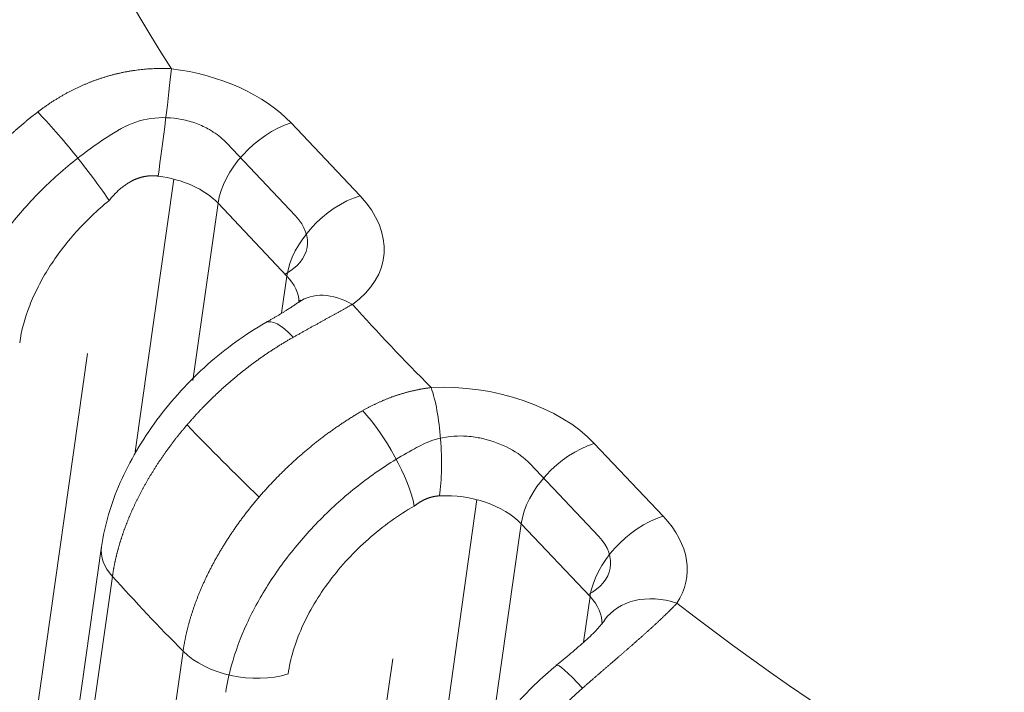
# Model space of a CAD drawing. Header units: millimetres. Extents: x 25069 to 61396, y 8621 to 21558.
# Tile 660 of 700: x 59943 to 59962, y 15984 to 15997. Entities that reach past the tile are written whole.
import ezdxf

# ---------------------------------------------------------------- set-up
doc = ezdxf.new("R2010")
doc.units = ezdxf.units.MM
doc.layers.add('10', color=7, linetype='Continuous')

msp = doc.modelspace()

# ---------------------------------------------------------------- linework, layer by layer
at = {"layer": '10', "color": 7, "linetype": 'Continuous', "lineweight": 20}
for p, q in [((59948.056, 15994.891), (59949.395, 15993.474)), ((59946.805, 15994.498), (59948.144, 15993.081)), ((59945.777, 15993.797), (59945.027, 15988.492)), ((59946.635, 15993.329), (59946.147, 15989.879)), ((59947.974, 15991.912), (59946.635, 15993.329)), ((59947.871, 15991.19), (59947.974, 15991.912)), ((59936.873, 15939.311), (59944.098, 15990.409)), ((59953.947, 15988.658), (59955.286, 15987.242)), ((59952.696, 15988.265), (59954.035, 15986.849)), ((59951.668, 15987.565), (59943.579, 15930.349)), ((59952.526, 15987.096), (59951.939, 15982.943)), ((59953.865, 15985.68), (59952.526, 15987.096)), ((59944.37, 15986.652), (59936.517, 15931.105)), ((59944.583, 15986.072), (59937.149, 15933.495)), ((59953.739, 15984.792), (59953.865, 15985.68)), ((59938.523, 15932.043), (59945.956, 15984.619)), ((59942.764, 15933.079), (59950.03, 15984.47))]:
    msp.add_line(p, q, dxfattribs=at)
for centre, major_axis, ratio, start_param, end_param in [((59996.045, 16004.798), (-54.458, 7.699), 0.613111, 6.157956, 6.771176), ((59945.564, 15994.771), (-0.188, -1.488), 0.019277, 0.91066, 2.481456), ((59945.545, 15994.113), (2.97, -0.42), 0.613111, 0.655539, 1.595201), ((59943.714, 15994.23), (0.947, -1.163), 0.091858, 0.680144, 2.341357), ((59947.891, 15993.717), (-1.09, -1.03), 0.626246, 4.04658, 5.617376), ((59945.545, 15994.113), (1.485, -0.21), 0.613111, 0.650324, 0.923609), ((59945.379, 15992.94), (-1.485, 0.21), 0.613111, 3.797131, 4.736793), ((59949.229, 15992.301), (-1.09, -1.03), 0.626246, 4.04658, 5.617376), ((59946.884, 15992.697), (2.97, -0.42), 0.613111, 5.714329, 6.938724), ((59946.884, 15992.697), (1.485, -0.21), 0.613111, 5.583143, 6.933509), ((59946.718, 15991.524), (-1.485, 0.21), 0.613111, 3.244471, 3.797131), ((59949.082, 15990.189), (-0.876, 1.217), 0.665587, 5.319129, 6.285561), ((59996.045, 16004.798), (-54.458, 7.699), 0.613111, 0.629569, 0.681509), ((59948.308, 15989.707), (-0.742, 1.303), 0.283353, 5.430405, 6.284164), ((59951.436, 15987.881), (2.97, -0.42), 0.613111, 0.655539, 1.879933), ((59950.611, 15988.57), (0.079, -1.498), 0.240346, 0.887148, 2.457945), ((59949.647, 15988.29), (0.742, -1.303), 0.283353, 0.711551, 2.275882), ((59996.045, 16004.798), (-59.409, 8.399), 0.613111, 0.662431, 0.704238), ((59951.436, 15987.881), (1.485, -0.21), 0.613111, 0.650324, 1.429269), ((59953.782, 15987.485), (-1.09, -1.03), 0.626246, 4.04658, 5.617376), ((59951.27, 15986.708), (-1.485, 0.21), 0.613111, 3.797131, 5.021526), ((59955.12, 15986.069), (-1.09, -1.03), 0.626246, 4.04658, 5.617376), ((59952.775, 15986.465), (2.97, -0.42), 0.613111, 5.999062, 6.938724), ((59952.775, 15986.465), (1.485, -0.21), 0.613111, 5.583142, 6.933509), ((59945.855, 15986.442), (-1.485, 0.21), 0.613111, 0.001374, 0.63417), ((59995.492, 16000.887), (59.409, -8.399), 0.613111, 3.775762, 3.818501), ((59952.609, 15985.291), (-1.485, 0.21), 0.613111, 3.208551, 3.797131), ((59955.388, 15984.378), (-1.251, 0.828), 0.758324, 5.058996, 6.267332), ((59996.045, 16004.798), (-54.458, 7.699), 0.613111, 0.823087, 1.436306), ((59947.194, 15985.026), (1.485, -0.21), 0.613111, 3.818501, 5.367928), ((59954.157, 15983.182), (-0.947, 1.163), 0.091858, 5.302116, 6.289809)]:
    msp.add_ellipse(centre, major_axis=major_axis, ratio=ratio, start_param=start_param, end_param=end_param, dxfattribs=at)
for points, knots in [([(59943.442, 15999.697), (59943.447, 15999.693), (59943.457, 15999.684), (59943.472, 15999.672), (59943.487, 15999.659), (59943.501, 15999.646), (59943.515, 15999.633), (59943.529, 15999.62), (59943.542, 15999.607), (59943.556, 15999.594), (59943.569, 15999.581), (59943.582, 15999.568), (59943.594, 15999.555), (59943.607, 15999.542), (59943.619, 15999.528), (59943.631, 15999.515), (59943.642, 15999.502), (59943.654, 15999.488), (59943.665, 15999.475), (59943.676, 15999.461), (59943.687, 15999.447), (59943.697, 15999.434), (59943.707, 15999.42), (59943.717, 15999.406), (59943.727, 15999.393), (59943.737, 15999.379), (59943.746, 15999.365), (59943.755, 15999.351), (59943.764, 15999.337), (59943.772, 15999.323), (59943.781, 15999.309), (59943.789, 15999.295), (59943.814, 15999.249), (59943.852, 15999.17), (59943.89, 15999.057), (59943.912, 15998.943), (59943.919, 15998.83), (59943.912, 15998.719), (59943.891, 15998.608), (59943.857, 15998.496), (59943.805, 15998.374), (59943.732, 15998.24), (59943.634, 15998.095), (59943.512, 15997.942), (59943.367, 15997.779), (59943.198, 15997.607), (59943.009, 15997.428), (59942.861, 15997.294), (59942.766, 15997.209), (59942.727, 15997.175), (59942.688, 15997.141), (59942.649, 15997.106), (59942.609, 15997.071), (59942.568, 15997.036), (59942.527, 15997), (59942.486, 15996.964), (59942.444, 15996.928), (59942.402, 15996.891), (59942.359, 15996.854), (59942.316, 15996.816), (59942.272, 15996.778), (59942.228, 15996.74), (59942.184, 15996.701), (59942.139, 15996.662), (59942.094, 15996.622), (59942.049, 15996.582), (59942.003, 15996.542), (59941.957, 15996.501), (59941.911, 15996.459), (59941.864, 15996.418), (59941.817, 15996.375), (59941.77, 15996.332), (59941.722, 15996.289), (59941.675, 15996.245), (59941.627, 15996.201), (59941.579, 15996.156), (59941.547, 15996.126), (59941.531, 15996.111)], [0, 0, 0, 0, 0.004171, 0.00833, 0.012477, 0.016612, 0.020736, 0.024849, 0.028952, 0.033046, 0.037131, 0.041207, 0.045275, 0.049336, 0.05339, 0.057438, 0.061479, 0.065515, 0.069547, 0.073574, 0.077598, 0.081618, 0.085636, 0.089652, 0.093666, 0.097679, 0.101692, 0.105705, 0.109719, 0.113733, 0.11775, 0.121769, 0.125791, 0.157, 0.188149, 0.219499, 0.251309, 0.281747, 0.312522, 0.343828, 0.375843, 0.416518, 0.458091, 0.500843, 0.548782, 0.597851, 0.648333, 0.700489, 0.709826, 0.719223, 0.728683, 0.738205, 0.747792, 0.757445, 0.767164, 0.776951, 0.786807, 0.796734, 0.806731, 0.816801, 0.826945, 0.837162, 0.847456, 0.857825, 0.868272, 0.878797, 0.889402, 0.900087, 0.910852, 0.9217, 0.932631, 0.943645, 0.954744, 0.965928, 0.977198, 0.988555, 1, 1, 1, 1]), ([(59943.131, 15995.103), (59943.14, 15995.109), (59943.157, 15995.122), (59943.183, 15995.142), (59943.21, 15995.161), (59943.236, 15995.18), (59943.262, 15995.199), (59943.288, 15995.217), (59943.314, 15995.235), (59943.341, 15995.253), (59943.367, 15995.271), (59943.394, 15995.289), (59943.42, 15995.306), (59943.447, 15995.323), (59943.473, 15995.339), (59943.5, 15995.356), (59943.526, 15995.372), (59943.553, 15995.388), (59943.58, 15995.404), (59943.606, 15995.419), (59943.633, 15995.435), (59943.66, 15995.45), (59943.686, 15995.464), (59943.713, 15995.479), (59943.74, 15995.493), (59943.767, 15995.507), (59943.794, 15995.521), (59943.821, 15995.535), (59943.847, 15995.548), (59943.874, 15995.561), (59943.901, 15995.574), (59943.928, 15995.587), (59943.955, 15995.599), (59943.982, 15995.611), (59944.009, 15995.623), (59944.036, 15995.635), (59944.063, 15995.646), (59944.09, 15995.657), (59944.117, 15995.668), (59944.143, 15995.679), (59944.17, 15995.69), (59944.197, 15995.7), (59944.224, 15995.71), (59944.251, 15995.72), (59944.278, 15995.73), (59944.305, 15995.739), (59944.332, 15995.748), (59944.371, 15995.761), (59944.421, 15995.777), (59944.484, 15995.796), (59944.547, 15995.814), (59944.61, 15995.831), (59944.673, 15995.846), (59944.736, 15995.86), (59944.798, 15995.874), (59944.861, 15995.886), (59944.924, 15995.897), (59944.986, 15995.907), (59945.049, 15995.916), (59945.111, 15995.924), (59945.174, 15995.93), (59945.236, 15995.936), (59945.298, 15995.941), (59945.36, 15995.944), (59945.422, 15995.947), (59945.484, 15995.948), (59945.546, 15995.949), (59945.607, 15995.948), (59945.668, 15995.947), (59945.709, 15995.945), (59945.73, 15995.944)], [0, 0, 0, 0, 0.011641, 0.023246, 0.034815, 0.046346, 0.057842, 0.069302, 0.080726, 0.092114, 0.103467, 0.114784, 0.126066, 0.137313, 0.148525, 0.159703, 0.170846, 0.181955, 0.19303, 0.204071, 0.215078, 0.226052, 0.236992, 0.247899, 0.258773, 0.269614, 0.280423, 0.291199, 0.301942, 0.312654, 0.323334, 0.333982, 0.344599, 0.355184, 0.365739, 0.376262, 0.386755, 0.397217, 0.407649, 0.418051, 0.428423, 0.438766, 0.449079, 0.459362, 0.469617, 0.479843, 0.49004, 0.500209, 0.523882, 0.547446, 0.570903, 0.594256, 0.617507, 0.64066, 0.663718, 0.686682, 0.709556, 0.732342, 0.755044, 0.777664, 0.800205, 0.82267, 0.845062, 0.867384, 0.889638, 0.911827, 0.933955, 0.956025, 0.978039, 1, 1, 1, 1]), ([(59940.605, 15991.225), (59940.606, 15991.234), (59940.609, 15991.251), (59940.613, 15991.277), (59940.617, 15991.303), (59940.621, 15991.33), (59940.626, 15991.356), (59940.631, 15991.383), (59940.636, 15991.409), (59940.641, 15991.436), (59940.646, 15991.462), (59940.652, 15991.489), (59940.657, 15991.516), (59940.663, 15991.543), (59940.669, 15991.569), (59940.676, 15991.596), (59940.682, 15991.623), (59940.689, 15991.65), (59940.696, 15991.677), (59940.703, 15991.704), (59940.71, 15991.731), (59940.718, 15991.759), (59940.726, 15991.786), (59940.733, 15991.813), (59940.742, 15991.84), (59940.75, 15991.868), (59940.758, 15991.895), (59940.767, 15991.922), (59940.776, 15991.95), (59940.785, 15991.977), (59940.794, 15992.004), (59940.804, 15992.032), (59940.813, 15992.059), (59940.823, 15992.087), (59940.833, 15992.115), (59940.843, 15992.142), (59940.854, 15992.17), (59940.864, 15992.197), (59940.875, 15992.225), (59940.886, 15992.253), (59940.897, 15992.28), (59940.909, 15992.308), (59940.92, 15992.336), (59940.932, 15992.363), (59940.944, 15992.391), (59940.956, 15992.419), (59940.968, 15992.447), (59940.981, 15992.474), (59940.993, 15992.502), (59941.006, 15992.53), (59941.019, 15992.558), (59941.033, 15992.586), (59941.046, 15992.613), (59941.06, 15992.641), (59941.073, 15992.669), (59941.087, 15992.697), (59941.102, 15992.724), (59941.116, 15992.752), (59941.131, 15992.78), (59941.145, 15992.808), (59941.16, 15992.835), (59941.175, 15992.863), (59941.191, 15992.891), (59941.206, 15992.919), (59941.222, 15992.946), (59941.237, 15992.974), (59941.253, 15993.002), (59941.27, 15993.029), (59941.286, 15993.057), (59941.303, 15993.084), (59941.319, 15993.112), (59941.336, 15993.14), (59941.353, 15993.167), (59941.37, 15993.195), (59941.388, 15993.222), (59941.405, 15993.25), (59941.428, 15993.284), (59941.455, 15993.325), (59941.487, 15993.373), (59941.519, 15993.421), (59941.553, 15993.468), (59941.586, 15993.516), (59941.621, 15993.564), (59941.656, 15993.612), (59941.692, 15993.659), (59941.728, 15993.707), (59941.765, 15993.755), (59941.802, 15993.802), (59941.84, 15993.85), (59941.879, 15993.897), (59941.918, 15993.944), (59941.958, 15993.991), (59941.998, 15994.038), (59942.039, 15994.085), (59942.08, 15994.132), (59942.122, 15994.178), (59942.165, 15994.225), (59942.208, 15994.271), (59942.252, 15994.317), (59942.296, 15994.363), (59942.341, 15994.408), (59942.387, 15994.454), (59942.433, 15994.499), (59942.479, 15994.544), (59942.526, 15994.589), (59942.574, 15994.633), (59942.622, 15994.677), (59942.671, 15994.721), (59942.72, 15994.765), (59942.77, 15994.808), (59942.82, 15994.851), (59942.871, 15994.894), (59942.922, 15994.937), (59942.973, 15994.979), (59943.026, 15995.02), (59943.078, 15995.062), (59943.114, 15995.089), (59943.131, 15995.103)], [0, 0, 0, 0, 0.006563, 0.013128, 0.019696, 0.026267, 0.03284, 0.039415, 0.045994, 0.052574, 0.059158, 0.065743, 0.072332, 0.078923, 0.085517, 0.092113, 0.098712, 0.105313, 0.111917, 0.118524, 0.125133, 0.131745, 0.138359, 0.144977, 0.151596, 0.158219, 0.164844, 0.171472, 0.178102, 0.184735, 0.191371, 0.198009, 0.20465, 0.211294, 0.21794, 0.224589, 0.231241, 0.237895, 0.244552, 0.251212, 0.257874, 0.264539, 0.271207, 0.277878, 0.284551, 0.291227, 0.297906, 0.304588, 0.311272, 0.317959, 0.324648, 0.331341, 0.338036, 0.344734, 0.351435, 0.358138, 0.364844, 0.371553, 0.378265, 0.38498, 0.391697, 0.398417, 0.40514, 0.411866, 0.418594, 0.425325, 0.432059, 0.438796, 0.445536, 0.452279, 0.459024, 0.465772, 0.472523, 0.479277, 0.486033, 0.492793, 0.499555, 0.511379, 0.523238, 0.535132, 0.547061, 0.559026, 0.571025, 0.583059, 0.595129, 0.607234, 0.619374, 0.631549, 0.643759, 0.656005, 0.668286, 0.680602, 0.692953, 0.70534, 0.717762, 0.730219, 0.742712, 0.75524, 0.767803, 0.780402, 0.793036, 0.805705, 0.81841, 0.83115, 0.843926, 0.856737, 0.869584, 0.882466, 0.895383, 0.908336, 0.921324, 0.934348, 0.947407, 0.960502, 0.973633, 0.986799, 1, 1, 1, 1]), ([(59946.543, 15994.713), (59946.519, 15994.729), (59946.494, 15994.744), (59946.39, 15994.804), (59946.305, 15994.843), (59946.126, 15994.911), (59946.03, 15994.938), (59945.738, 15994.996), (59945.531, 15995.004), (59945.133, 15994.946), (59944.939, 15994.882), (59944.744, 15994.775), (59944.722, 15994.762), (59944.699, 15994.749)], [0, 0, 0, 0, 0.048584, 0.048584, 0.20038, 0.20038, 0.352176, 0.352176, 0.655767, 0.655767, 0.959358, 0.959358, 1, 1, 1, 1]), ([(59944.699, 15994.749), (59944.615, 15994.698), (59944.531, 15994.646), (59944.181, 15994.417), (59943.921, 15994.222), (59943.418, 15993.795), (59943.179, 15993.566), (59942.737, 15993.085), (59942.531, 15992.832), (59942.159, 15992.307), (59941.996, 15992.041), (59941.716, 15991.502), (59941.598, 15991.227), (59941.418, 15990.691), (59941.355, 15990.431), (59941.318, 15990.175)], [0, 0, 0, 0, 0.048903, 0.048903, 0.207682, 0.207682, 0.366461, 0.366461, 0.525241, 0.525241, 0.68402, 0.68402, 0.842799, 0.842799, 1, 1, 1, 1]), ([(59945.471, 15993.856), (59945.467, 15993.856), (59945.457, 15993.857), (59945.443, 15993.859), (59945.429, 15993.86), (59945.415, 15993.861), (59945.401, 15993.862), (59945.387, 15993.862), (59945.373, 15993.862), (59945.36, 15993.862), (59945.346, 15993.862), (59945.332, 15993.862), (59945.318, 15993.861), (59945.304, 15993.86), (59945.29, 15993.859), (59945.277, 15993.858), (59945.263, 15993.856), (59945.249, 15993.854), (59945.235, 15993.852), (59945.222, 15993.85), (59945.208, 15993.848), (59945.195, 15993.845), (59945.181, 15993.842), (59945.167, 15993.839), (59945.154, 15993.835), (59945.141, 15993.832), (59945.127, 15993.828), (59945.114, 15993.824), (59945.1, 15993.82), (59945.087, 15993.815), (59945.074, 15993.811), (59945.061, 15993.806), (59945.047, 15993.801), (59945.034, 15993.795), (59945.021, 15993.79), (59945.008, 15993.784), (59944.995, 15993.778), (59944.982, 15993.772), (59944.969, 15993.766), (59944.956, 15993.759), (59944.944, 15993.752), (59944.925, 15993.742), (59944.9, 15993.727), (59944.869, 15993.708), (59944.838, 15993.687), (59944.808, 15993.665), (59944.777, 15993.642), (59944.747, 15993.618), (59944.718, 15993.593), (59944.688, 15993.566), (59944.659, 15993.538), (59944.63, 15993.509), (59944.602, 15993.478), (59944.573, 15993.447), (59944.545, 15993.414), (59944.527, 15993.391), (59944.518, 15993.38)], [0, 0, 0, 0, 0.012604, 0.025174, 0.037712, 0.050221, 0.062703, 0.07516, 0.087594, 0.100009, 0.112406, 0.124788, 0.137157, 0.149516, 0.161866, 0.174211, 0.186553, 0.198894, 0.211237, 0.223583, 0.235937, 0.248299, 0.260672, 0.27306, 0.285463, 0.297885, 0.310328, 0.322794, 0.335285, 0.347805, 0.360354, 0.372937, 0.385554, 0.398208, 0.410902, 0.423637, 0.436416, 0.449241, 0.462114, 0.475037, 0.488012, 0.501043, 0.533168, 0.56574, 0.598784, 0.632325, 0.666389, 0.700999, 0.736178, 0.771946, 0.808324, 0.84533, 0.882984, 0.921303, 0.960303, 1, 1, 1, 1]), ([(59944.518, 15993.38), (59944.285, 15993.191), (59944.071, 15992.986), (59943.678, 15992.546), (59943.498, 15992.309), (59943.272, 15991.95), (59943.203, 15991.829), (59943.078, 15991.583), (59943.022, 15991.459), (59942.879, 15991.092), (59942.814, 15990.852), (59942.78, 15990.617)], [0, 0, 0, 0, 0.25, 0.25, 0.5, 0.5, 0.625, 0.625, 0.75, 0.75, 1, 1, 1, 1]), ([(59949.248, 15991.362), (59949.24, 15991.358), (59949.226, 15991.35), (59949.204, 15991.338), (59949.183, 15991.326), (59949.161, 15991.313), (59949.138, 15991.301), (59949.116, 15991.288), (59949.094, 15991.276), (59949.071, 15991.263), (59949.048, 15991.251), (59949.025, 15991.238), (59949.002, 15991.225), (59948.979, 15991.212), (59948.955, 15991.199), (59948.932, 15991.186), (59948.908, 15991.173), (59948.884, 15991.159), (59948.86, 15991.146), (59948.836, 15991.133), (59948.811, 15991.119), (59948.787, 15991.106), (59948.762, 15991.092), (59948.737, 15991.078), (59948.712, 15991.064), (59948.687, 15991.051), (59948.662, 15991.037), (59948.636, 15991.022), (59948.611, 15991.008), (59948.585, 15990.994), (59948.559, 15990.98), (59948.533, 15990.965), (59948.507, 15990.951), (59948.48, 15990.936), (59948.454, 15990.922), (59948.427, 15990.907), (59948.401, 15990.892), (59948.374, 15990.877), (59948.347, 15990.862), (59948.32, 15990.847), (59948.292, 15990.832), (59948.265, 15990.816), (59948.237, 15990.801), (59948.21, 15990.785), (59948.182, 15990.77), (59948.154, 15990.754), (59948.126, 15990.738), (59948.107, 15990.728), (59948.098, 15990.723)], [0, 0, 0, 0, 0.021012, 0.042047, 0.063105, 0.084187, 0.105294, 0.126427, 0.147586, 0.168771, 0.189984, 0.211225, 0.232494, 0.253793, 0.275122, 0.296482, 0.317873, 0.339296, 0.360751, 0.38224, 0.403763, 0.42532, 0.446912, 0.46854, 0.490205, 0.511906, 0.533646, 0.555424, 0.57724, 0.599097, 0.620993, 0.642931, 0.66491, 0.686931, 0.708995, 0.731103, 0.753254, 0.77545, 0.797691, 0.819978, 0.842312, 0.864693, 0.887121, 0.909598, 0.932123, 0.954699, 0.977324, 1, 1, 1, 1]), ([(59947.565, 15991.01), (59947.159, 15990.776), (59946.402, 15990.23), (59945.399, 15989.135), (59944.671, 15987.888), (59944.432, 15987.068), (59944.37, 15986.65)], [0, 0, 0, 0, 0.24536, 0.494857, 0.746016, 1, 1, 1, 1]), ([(59948.098, 15990.723), (59948.088, 15990.717), (59948.068, 15990.706), (59948.038, 15990.689), (59948.009, 15990.672), (59947.979, 15990.654), (59947.95, 15990.637), (59947.92, 15990.619), (59947.891, 15990.602), (59947.862, 15990.584), (59947.833, 15990.566), (59947.804, 15990.548), (59947.775, 15990.529), (59947.746, 15990.511), (59947.717, 15990.493), (59947.688, 15990.474), (59947.66, 15990.455), (59947.631, 15990.436), (59947.603, 15990.417), (59947.574, 15990.398), (59947.546, 15990.378), (59947.518, 15990.359), (59947.49, 15990.339), (59947.462, 15990.32), (59947.434, 15990.3), (59947.406, 15990.28), (59947.378, 15990.26), (59947.35, 15990.24), (59947.323, 15990.219), (59947.295, 15990.199), (59947.268, 15990.178), (59947.241, 15990.158), (59947.214, 15990.137), (59947.187, 15990.116), (59947.16, 15990.095), (59947.133, 15990.074), (59947.106, 15990.053), (59947.079, 15990.032), (59947.053, 15990.01), (59947.026, 15989.989), (59947, 15989.967), (59946.974, 15989.945), (59946.948, 15989.923), (59946.922, 15989.902), (59946.896, 15989.88), (59946.87, 15989.857), (59946.845, 15989.835), (59946.819, 15989.813), (59946.794, 15989.791), (59946.769, 15989.768), (59946.743, 15989.746), (59946.718, 15989.723), (59946.693, 15989.7), (59946.669, 15989.678), (59946.644, 15989.655), (59946.619, 15989.632), (59946.595, 15989.609), (59946.571, 15989.586), (59946.547, 15989.562), (59946.523, 15989.539), (59946.499, 15989.516), (59946.475, 15989.492), (59946.451, 15989.469), (59946.428, 15989.445), (59946.404, 15989.422), (59946.381, 15989.398), (59946.358, 15989.374), (59946.335, 15989.351), (59946.312, 15989.327), (59946.289, 15989.303), (59946.267, 15989.279), (59946.244, 15989.255), (59946.222, 15989.231), (59946.2, 15989.207), (59946.178, 15989.182), (59946.156, 15989.158), (59946.134, 15989.134), (59946.112, 15989.109), (59946.091, 15989.085), (59946.069, 15989.061), (59946.048, 15989.036), (59946.027, 15989.011), (59946.006, 15988.987), (59945.985, 15988.962), (59945.965, 15988.938), (59945.944, 15988.913), (59945.924, 15988.888), (59945.903, 15988.863), (59945.883, 15988.838), (59945.863, 15988.814), (59945.844, 15988.789), (59945.824, 15988.764), (59945.804, 15988.739), (59945.785, 15988.714), (59945.766, 15988.689), (59945.747, 15988.664), (59945.728, 15988.639), (59945.709, 15988.614), (59945.69, 15988.588), (59945.672, 15988.563), (59945.654, 15988.538), (59945.635, 15988.513), (59945.617, 15988.488), (59945.599, 15988.462), (59945.582, 15988.437), (59945.564, 15988.412), (59945.547, 15988.387), (59945.529, 15988.361), (59945.512, 15988.336), (59945.495, 15988.311), (59945.478, 15988.285), (59945.462, 15988.26), (59945.445, 15988.235), (59945.429, 15988.209), (59945.413, 15988.184), (59945.397, 15988.159), (59945.381, 15988.133), (59945.365, 15988.108), (59945.349, 15988.083), (59945.334, 15988.057), (59945.318, 15988.032), (59945.303, 15988.007), (59945.288, 15987.981), (59945.273, 15987.956), (59945.259, 15987.931), (59945.244, 15987.905), (59945.23, 15987.88), (59945.216, 15987.855), (59945.201, 15987.829), (59945.188, 15987.804), (59945.174, 15987.779), (59945.16, 15987.754), (59945.147, 15987.728), (59945.133, 15987.703), (59945.12, 15987.678), (59945.107, 15987.653), (59945.094, 15987.627), (59945.082, 15987.602), (59945.069, 15987.577), (59945.057, 15987.552), (59945.044, 15987.527), (59945.032, 15987.502), (59945.02, 15987.477), (59945.009, 15987.452), (59944.997, 15987.427), (59944.985, 15987.402), (59944.974, 15987.377), (59944.963, 15987.352), (59944.952, 15987.327), (59944.941, 15987.302), (59944.93, 15987.277), (59944.92, 15987.252), (59944.909, 15987.228), (59944.899, 15987.203), (59944.889, 15987.178), (59944.879, 15987.154), (59944.869, 15987.129), (59944.86, 15987.104), (59944.85, 15987.08), (59944.841, 15987.055), (59944.832, 15987.031), (59944.823, 15987.006), (59944.814, 15986.982), (59944.805, 15986.958), (59944.797, 15986.933), (59944.788, 15986.909), (59944.78, 15986.885), (59944.772, 15986.861), (59944.764, 15986.837), (59944.756, 15986.813), (59944.748, 15986.789), (59944.741, 15986.765), (59944.733, 15986.741), (59944.726, 15986.717), (59944.719, 15986.693), (59944.712, 15986.669), (59944.705, 15986.645), (59944.699, 15986.622), (59944.692, 15986.598), (59944.686, 15986.575), (59944.68, 15986.551), (59944.674, 15986.528), (59944.668, 15986.504), (59944.662, 15986.481), (59944.656, 15986.458), (59944.651, 15986.434), (59944.645, 15986.411), (59944.64, 15986.388), (59944.635, 15986.365), (59944.63, 15986.342), (59944.626, 15986.319), (59944.621, 15986.296), (59944.617, 15986.274), (59944.612, 15986.251), (59944.608, 15986.228), (59944.604, 15986.206), (59944.6, 15986.183), (59944.596, 15986.161), (59944.593, 15986.138), (59944.589, 15986.116), (59944.586, 15986.094), (59944.584, 15986.079), (59944.583, 15986.072)], [0, 0, 0, 0, 0.005562, 0.011119, 0.016671, 0.022216, 0.027756, 0.03329, 0.038819, 0.044342, 0.049859, 0.05537, 0.060876, 0.066377, 0.071871, 0.07736, 0.082844, 0.088321, 0.093793, 0.09926, 0.104721, 0.110176, 0.115625, 0.121069, 0.126507, 0.131939, 0.137366, 0.142787, 0.148203, 0.153613, 0.159017, 0.164415, 0.169808, 0.175195, 0.180577, 0.185953, 0.191323, 0.196688, 0.202047, 0.2074, 0.212748, 0.21809, 0.223426, 0.228757, 0.234082, 0.239401, 0.244715, 0.250023, 0.255325, 0.260622, 0.265913, 0.271198, 0.276478, 0.281752, 0.287021, 0.292284, 0.297541, 0.302792, 0.308038, 0.313279, 0.318513, 0.323742, 0.328965, 0.334183, 0.339395, 0.344601, 0.349802, 0.354997, 0.360186, 0.36537, 0.370548, 0.37572, 0.380887, 0.386048, 0.391203, 0.396353, 0.401497, 0.406636, 0.411769, 0.416896, 0.422017, 0.427133, 0.432243, 0.437348, 0.442447, 0.44754, 0.452627, 0.457709, 0.462786, 0.467856, 0.472921, 0.477981, 0.483034, 0.488082, 0.493125, 0.498161, 0.503192, 0.508218, 0.513237, 0.518252, 0.52326, 0.528263, 0.53326, 0.538251, 0.543237, 0.548217, 0.553192, 0.558161, 0.563124, 0.568082, 0.573033, 0.57798, 0.58292, 0.587855, 0.592785, 0.597708, 0.602626, 0.607539, 0.612445, 0.617346, 0.622242, 0.627131, 0.632016, 0.636894, 0.641767, 0.646634, 0.651495, 0.656351, 0.661201, 0.666046, 0.670885, 0.675718, 0.680546, 0.685367, 0.690184, 0.694994, 0.699799, 0.704599, 0.709392, 0.71418, 0.718963, 0.723739, 0.72851, 0.733276, 0.738035, 0.74279, 0.747538, 0.752281, 0.757018, 0.761749, 0.766475, 0.771195, 0.77591, 0.780619, 0.785322, 0.79002, 0.794712, 0.799398, 0.804078, 0.808753, 0.813423, 0.818086, 0.822744, 0.827397, 0.832044, 0.836685, 0.84132, 0.84595, 0.850574, 0.855192, 0.859805, 0.864412, 0.869014, 0.87361, 0.8782, 0.882784, 0.887363, 0.891937, 0.896504, 0.901066, 0.905623, 0.910173, 0.914718, 0.919258, 0.923791, 0.928319, 0.932842, 0.937359, 0.94187, 0.946375, 0.950875, 0.955369, 0.959858, 0.96434, 0.968818, 0.973289, 0.977755, 0.982215, 0.98667, 0.991119, 0.995562, 1, 1, 1, 1]), ([(59949.447, 15989.295), (59949.455, 15989.3), (59949.471, 15989.309), (59949.496, 15989.323), (59949.52, 15989.336), (59949.545, 15989.349), (59949.569, 15989.362), (59949.594, 15989.375), (59949.618, 15989.388), (59949.643, 15989.4), (59949.668, 15989.412), (59949.692, 15989.424), (59949.717, 15989.436), (59949.742, 15989.448), (59949.767, 15989.459), (59949.791, 15989.47), (59949.816, 15989.481), (59949.841, 15989.492), (59949.866, 15989.502), (59949.891, 15989.513), (59949.916, 15989.523), (59949.941, 15989.533), (59949.966, 15989.542), (59949.991, 15989.552), (59950.016, 15989.561), (59950.042, 15989.57), (59950.067, 15989.579), (59950.092, 15989.587), (59950.117, 15989.596), (59950.142, 15989.604), (59950.168, 15989.612), (59950.193, 15989.62), (59950.218, 15989.627), (59950.243, 15989.635), (59950.269, 15989.642), (59950.294, 15989.649), (59950.319, 15989.656), (59950.345, 15989.662), (59950.37, 15989.669), (59950.395, 15989.675), (59950.421, 15989.681), (59950.446, 15989.687), (59950.472, 15989.692), (59950.497, 15989.697), (59950.523, 15989.703), (59950.548, 15989.708), (59950.573, 15989.712), (59950.599, 15989.717), (59950.624, 15989.721), (59950.65, 15989.726), (59950.675, 15989.73), (59950.701, 15989.734), (59950.726, 15989.737), (59950.752, 15989.741), (59950.769, 15989.743), (59950.777, 15989.744)], [0, 0, 0, 0, 0.019684, 0.03933, 0.058938, 0.078508, 0.098041, 0.117538, 0.136998, 0.156422, 0.175811, 0.195165, 0.214484, 0.233769, 0.25302, 0.272237, 0.291421, 0.310573, 0.329692, 0.34878, 0.367836, 0.386861, 0.405855, 0.42482, 0.443754, 0.462659, 0.481535, 0.500382, 0.519201, 0.537993, 0.556757, 0.575494, 0.594205, 0.61289, 0.631549, 0.650183, 0.668792, 0.687377, 0.705938, 0.724475, 0.742989, 0.761481, 0.77995, 0.798397, 0.816823, 0.835228, 0.853613, 0.871977, 0.890322, 0.908647, 0.926954, 0.945242, 0.963512, 0.981765, 1, 1, 1, 1]), ([(59945.956, 15984.619), (59945.957, 15984.628), (59945.96, 15984.646), (59945.964, 15984.674), (59945.968, 15984.702), (59945.973, 15984.73), (59945.978, 15984.758), (59945.983, 15984.786), (59945.988, 15984.814), (59945.994, 15984.842), (59946, 15984.871), (59946.006, 15984.899), (59946.012, 15984.928), (59946.018, 15984.956), (59946.025, 15984.985), (59946.031, 15985.014), (59946.039, 15985.043), (59946.046, 15985.072), (59946.053, 15985.101), (59946.061, 15985.13), (59946.069, 15985.16), (59946.077, 15985.189), (59946.086, 15985.219), (59946.094, 15985.248), (59946.103, 15985.278), (59946.112, 15985.308), (59946.121, 15985.337), (59946.131, 15985.367), (59946.141, 15985.397), (59946.151, 15985.427), (59946.161, 15985.457), (59946.171, 15985.488), (59946.182, 15985.518), (59946.193, 15985.548), (59946.204, 15985.579), (59946.216, 15985.609), (59946.227, 15985.64), (59946.239, 15985.67), (59946.251, 15985.701), (59946.263, 15985.732), (59946.276, 15985.762), (59946.289, 15985.793), (59946.302, 15985.824), (59946.315, 15985.855), (59946.329, 15985.886), (59946.342, 15985.917), (59946.356, 15985.948), (59946.37, 15985.979), (59946.385, 15986.01), (59946.399, 15986.041), (59946.414, 15986.073), (59946.429, 15986.104), (59946.445, 15986.135), (59946.46, 15986.166), (59946.476, 15986.198), (59946.492, 15986.229), (59946.509, 15986.261), (59946.525, 15986.292), (59946.542, 15986.324), (59946.559, 15986.355), (59946.576, 15986.387), (59946.594, 15986.418), (59946.611, 15986.45), (59946.629, 15986.481), (59946.648, 15986.513), (59946.666, 15986.545), (59946.685, 15986.576), (59946.704, 15986.608), (59946.723, 15986.639), (59946.742, 15986.671), (59946.762, 15986.703), (59946.781, 15986.734), (59946.801, 15986.766), (59946.822, 15986.797), (59946.842, 15986.829), (59946.863, 15986.861), (59946.884, 15986.892), (59946.905, 15986.924), (59946.927, 15986.955), (59946.948, 15986.987), (59946.97, 15987.018), (59946.992, 15987.05), (59947.015, 15987.081), (59947.037, 15987.113), (59947.06, 15987.144), (59947.083, 15987.176), (59947.106, 15987.207), (59947.13, 15987.238), (59947.154, 15987.269), (59947.177, 15987.301), (59947.202, 15987.332), (59947.226, 15987.363), (59947.251, 15987.394), (59947.275, 15987.425), (59947.3, 15987.456), (59947.326, 15987.487), (59947.351, 15987.518), (59947.377, 15987.549), (59947.403, 15987.579), (59947.429, 15987.61), (59947.455, 15987.641), (59947.482, 15987.671), (59947.509, 15987.701), (59947.535, 15987.732), (59947.563, 15987.762), (59947.59, 15987.792), (59947.618, 15987.823), (59947.645, 15987.853), (59947.673, 15987.882), (59947.702, 15987.912), (59947.73, 15987.942), (59947.759, 15987.972), (59947.787, 15988.001), (59947.817, 15988.031), (59947.846, 15988.06), (59947.875, 15988.089), (59947.905, 15988.119), (59947.935, 15988.148), (59947.964, 15988.177), (59947.995, 15988.205), (59948.025, 15988.234), (59948.056, 15988.263), (59948.086, 15988.291), (59948.117, 15988.319), (59948.148, 15988.348), (59948.18, 15988.376), (59948.211, 15988.404), (59948.243, 15988.431), (59948.275, 15988.459), (59948.307, 15988.486), (59948.339, 15988.514), (59948.371, 15988.541), (59948.404, 15988.568), (59948.436, 15988.595), (59948.469, 15988.622), (59948.502, 15988.648), (59948.535, 15988.675), (59948.568, 15988.701), (59948.602, 15988.727), (59948.636, 15988.753), (59948.669, 15988.779), (59948.703, 15988.804), (59948.737, 15988.829), (59948.772, 15988.855), (59948.806, 15988.88), (59948.84, 15988.904), (59948.875, 15988.929), (59948.91, 15988.954), (59948.945, 15988.978), (59948.98, 15989.002), (59949.015, 15989.026), (59949.05, 15989.049), (59949.086, 15989.073), (59949.121, 15989.096), (59949.157, 15989.119), (59949.193, 15989.142), (59949.229, 15989.164), (59949.265, 15989.187), (59949.301, 15989.209), (59949.337, 15989.231), (59949.374, 15989.252), (59949.41, 15989.274), (59949.435, 15989.288), (59949.447, 15989.295)], [0, 0, 0, 0, 0.005513, 0.011036, 0.016567, 0.022106, 0.027655, 0.033212, 0.038777, 0.044352, 0.049935, 0.055527, 0.061128, 0.066737, 0.072355, 0.077982, 0.083618, 0.089262, 0.094915, 0.100577, 0.106247, 0.111926, 0.117614, 0.123311, 0.129016, 0.13473, 0.140453, 0.146184, 0.151924, 0.157673, 0.163431, 0.169197, 0.174972, 0.180756, 0.186548, 0.19235, 0.198159, 0.203978, 0.209805, 0.215642, 0.221486, 0.22734, 0.233202, 0.239073, 0.244953, 0.250841, 0.256738, 0.262644, 0.268559, 0.274482, 0.280414, 0.286355, 0.292304, 0.298263, 0.304229, 0.310205, 0.316189, 0.322182, 0.328184, 0.334195, 0.340214, 0.346242, 0.352279, 0.358324, 0.364378, 0.370441, 0.376513, 0.382593, 0.388682, 0.39478, 0.400886, 0.407001, 0.413125, 0.419258, 0.425399, 0.431549, 0.437708, 0.443875, 0.450052, 0.456237, 0.46243, 0.468633, 0.474844, 0.481064, 0.487292, 0.49353, 0.499776, 0.50603, 0.512294, 0.518566, 0.524847, 0.531137, 0.537435, 0.543742, 0.550058, 0.556382, 0.562716, 0.569058, 0.575408, 0.581768, 0.588136, 0.594513, 0.600898, 0.607293, 0.613696, 0.620108, 0.626528, 0.632957, 0.639395, 0.645842, 0.652297, 0.658761, 0.665234, 0.671716, 0.678206, 0.684705, 0.691213, 0.697729, 0.704254, 0.710788, 0.717331, 0.723882, 0.730442, 0.737011, 0.743589, 0.750175, 0.75677, 0.763374, 0.769986, 0.776607, 0.783237, 0.789876, 0.796523, 0.803179, 0.809844, 0.816517, 0.8232, 0.829891, 0.83659, 0.843299, 0.850016, 0.856742, 0.863476, 0.87022, 0.876972, 0.883732, 0.890502, 0.89728, 0.904067, 0.910863, 0.917667, 0.92448, 0.931302, 0.938132, 0.944972, 0.95182, 0.958676, 0.965542, 0.972416, 0.979299, 0.986191, 0.993091, 1, 1, 1, 1]), ([(59951.773, 15988.753), (59951.738, 15988.761), (59951.703, 15988.768), (59951.569, 15988.791), (59951.467, 15988.801), (59951.168, 15988.806), (59950.968, 15988.776), (59950.73, 15988.692), (59950.675, 15988.668), (59950.621, 15988.641)], [0, 0, 0, 0, 0.090212, 0.090212, 0.340438, 0.340438, 0.840889, 0.840889, 1, 1, 1, 1]), ([(59950.621, 15988.641), (59950.564, 15988.613), (59950.508, 15988.584), (59950.177, 15988.407), (59949.903, 15988.236), (59949.38, 15987.861), (59949.128, 15987.656), (59948.643, 15987.209), (59948.417, 15986.972), (59948.105, 15986.602), (59948.005, 15986.476), (59947.814, 15986.219), (59947.723, 15986.087), (59947.467, 15985.69), (59947.32, 15985.423), (59947.072, 15984.884), (59946.971, 15984.611), (59946.849, 15984.167), (59946.811, 15983.992), (59946.786, 15983.819)], [0, 0, 0, 0, 0.029926, 0.029926, 0.175259, 0.175259, 0.320593, 0.320593, 0.465926, 0.465926, 0.538593, 0.538593, 0.61126, 0.61126, 0.756593, 0.756593, 0.901926, 0.901926, 1, 1, 1, 1]), ([(59950.941, 15987.639), (59950.936, 15987.639), (59950.928, 15987.638), (59950.914, 15987.637), (59950.901, 15987.636), (59950.888, 15987.635), (59950.875, 15987.633), (59950.862, 15987.631), (59950.849, 15987.629), (59950.837, 15987.627), (59950.824, 15987.624), (59950.811, 15987.621), (59950.798, 15987.618), (59950.785, 15987.615), (59950.773, 15987.612), (59950.76, 15987.608), (59950.748, 15987.604), (59950.735, 15987.6), (59950.723, 15987.596), (59950.71, 15987.591), (59950.698, 15987.587), (59950.685, 15987.582), (59950.673, 15987.577), (59950.661, 15987.571), (59950.649, 15987.566), (59950.637, 15987.56), (59950.625, 15987.554), (59950.612, 15987.548), (59950.601, 15987.541), (59950.589, 15987.535), (59950.577, 15987.528), (59950.565, 15987.521), (59950.553, 15987.514), (59950.541, 15987.507), (59950.53, 15987.499), (59950.518, 15987.491), (59950.507, 15987.483), (59950.495, 15987.475), (59950.484, 15987.467), (59950.472, 15987.458), (59950.461, 15987.449), (59950.454, 15987.443), (59950.45, 15987.44)], [0, 0, 0, 0, 0.024766, 0.049482, 0.074155, 0.098788, 0.123386, 0.147954, 0.172497, 0.19702, 0.221527, 0.246025, 0.270517, 0.295008, 0.319504, 0.344008, 0.368527, 0.393066, 0.417628, 0.442218, 0.466843, 0.491506, 0.516212, 0.540966, 0.565774, 0.590638, 0.615565, 0.640559, 0.665624, 0.690765, 0.715987, 0.741294, 0.766691, 0.792182, 0.81777, 0.843462, 0.86926, 0.89517, 0.921194, 0.947338, 0.973605, 1, 1, 1, 1]), ([(59950.45, 15987.44), (59950.137, 15987.262), (59949.838, 15987.047), (59949.278, 15986.552), (59949.028, 15986.282), (59948.697, 15985.841), (59948.596, 15985.692), (59948.415, 15985.388), (59948.335, 15985.233), (59948.199, 15984.928), (59948.142, 15984.776), (59948.052, 15984.473), (59948.018, 15984.322), (59947.998, 15984.176)], [0, 0, 0, 0, 0.25, 0.25, 0.5, 0.5, 0.625, 0.625, 0.75, 0.75, 0.875, 0.875, 1, 1, 1, 1]), ([(59955.554, 15985.551), (59955.549, 15985.546), (59955.54, 15985.536), (59955.526, 15985.521), (59955.511, 15985.506), (59955.497, 15985.491), (59955.482, 15985.476), (59955.467, 15985.461), (59955.452, 15985.446), (59955.436, 15985.431), (59955.421, 15985.415), (59955.405, 15985.4), (59955.39, 15985.384), (59955.374, 15985.368), (59955.357, 15985.353), (59955.341, 15985.337), (59955.325, 15985.321), (59955.308, 15985.305), (59955.291, 15985.289), (59955.274, 15985.272), (59955.257, 15985.256), (59955.24, 15985.24), (59955.222, 15985.223), (59955.205, 15985.207), (59955.187, 15985.19), (59955.169, 15985.173), (59955.151, 15985.156), (59955.132, 15985.14), (59955.114, 15985.123), (59955.095, 15985.105), (59955.076, 15985.088), (59955.057, 15985.071), (59955.038, 15985.053), (59955.019, 15985.036), (59955, 15985.018), (59954.98, 15985.001), (59954.96, 15984.983), (59954.94, 15984.965), (59954.92, 15984.947), (59954.9, 15984.929), (59954.88, 15984.911), (59954.859, 15984.893), (59954.838, 15984.874), (59954.818, 15984.856), (59954.797, 15984.837), (59954.775, 15984.818), (59954.754, 15984.8), (59954.727, 15984.776), (59954.694, 15984.747), (59954.655, 15984.712), (59954.615, 15984.678), (59954.575, 15984.643), (59954.534, 15984.607), (59954.492, 15984.571), (59954.451, 15984.535), (59954.408, 15984.498), (59954.366, 15984.461), (59954.322, 15984.424), (59954.278, 15984.386), (59954.234, 15984.348), (59954.19, 15984.309), (59954.144, 15984.27), (59954.099, 15984.231), (59954.053, 15984.191), (59954.006, 15984.15), (59953.96, 15984.11), (59953.912, 15984.069), (59953.865, 15984.027), (59953.817, 15983.986), (59953.768, 15983.943), (59953.736, 15983.915), (59953.72, 15983.901)], [0, 0, 0, 0, 0.010503, 0.021018, 0.031545, 0.042085, 0.052637, 0.063202, 0.073781, 0.084373, 0.094979, 0.1056, 0.116235, 0.126885, 0.137551, 0.148232, 0.158929, 0.169643, 0.180372, 0.191119, 0.201883, 0.212665, 0.223464, 0.234282, 0.245118, 0.255972, 0.266846, 0.277739, 0.288652, 0.299585, 0.310539, 0.321512, 0.332507, 0.343523, 0.354561, 0.36562, 0.376702, 0.387806, 0.398933, 0.410083, 0.421256, 0.432453, 0.443673, 0.454918, 0.466188, 0.477482, 0.488802, 0.500147, 0.520497, 0.540962, 0.561543, 0.582242, 0.603061, 0.624001, 0.645063, 0.66625, 0.687563, 0.709003, 0.730572, 0.752272, 0.774104, 0.796069, 0.818169, 0.840406, 0.86278, 0.885294, 0.907949, 0.930745, 0.953685, 0.976769, 1, 1, 1, 1]), ([(59954.144, 15985.215), (59954.111, 15985.167), (59954.018, 15985.054), (59953.782, 15984.825), (59953.504, 15984.585), (59953.309, 15984.424), (59953.21, 15984.345)], [0, 0, 0, 0, 0.261256, 0.518235, 0.767867, 1, 1, 1, 1]), ([(59953.219, 15984.348), (59952.919, 15984.101), (59952.365, 15983.567), (59951.663, 15982.63), (59951.159, 15981.625), (59950.986, 15980.972), (59950.938, 15980.645)], [0, 0, 0, 0, 0.245654, 0.49485, 0.746695, 1, 1, 1, 1]), ([(59953.72, 15983.901), (59953.711, 15983.893), (59953.693, 15983.877), (59953.666, 15983.854), (59953.64, 15983.83), (59953.613, 15983.806), (59953.587, 15983.783), (59953.561, 15983.759), (59953.535, 15983.735), (59953.509, 15983.711), (59953.484, 15983.686), (59953.458, 15983.662), (59953.432, 15983.638), (59953.407, 15983.613), (59953.382, 15983.589), (59953.357, 15983.564), (59953.332, 15983.539), (59953.307, 15983.515), (59953.282, 15983.49), (59953.258, 15983.465), (59953.234, 15983.44), (59953.209, 15983.415), (59953.185, 15983.39), (59953.161, 15983.365), (59953.137, 15983.34), (59953.114, 15983.314), (59953.09, 15983.289), (59953.067, 15983.264), (59953.043, 15983.238), (59953.02, 15983.213), (59952.997, 15983.187), (59952.975, 15983.162), (59952.952, 15983.136), (59952.929, 15983.11), (59952.907, 15983.085), (59952.885, 15983.059), (59952.863, 15983.033), (59952.841, 15983.007), (59952.819, 15982.981), (59952.797, 15982.955), (59952.776, 15982.929), (59952.754, 15982.903), (59952.733, 15982.877), (59952.712, 15982.851), (59952.691, 15982.825), (59952.67, 15982.799), (59952.65, 15982.773), (59952.629, 15982.747), (59952.609, 15982.721), (59952.589, 15982.695), (59952.569, 15982.668), (59952.549, 15982.642), (59952.529, 15982.616), (59952.51, 15982.589), (59952.491, 15982.563), (59952.471, 15982.537), (59952.452, 15982.511), (59952.433, 15982.484), (59952.415, 15982.458), (59952.396, 15982.431), (59952.378, 15982.405), (59952.359, 15982.379), (59952.341, 15982.352), (59952.323, 15982.326), (59952.306, 15982.3), (59952.288, 15982.273), (59952.27, 15982.247), (59952.253, 15982.22), (59952.236, 15982.194), (59952.219, 15982.168), (59952.202, 15982.141), (59952.185, 15982.115), (59952.169, 15982.089), (59952.152, 15982.062), (59952.136, 15982.036), (59952.12, 15982.01), (59952.099, 15981.974), (59952.073, 15981.93), (59952.041, 15981.877), (59952.011, 15981.823), (59951.981, 15981.77), (59951.952, 15981.717), (59951.923, 15981.663), (59951.895, 15981.61), (59951.867, 15981.556), (59951.84, 15981.503), (59951.814, 15981.449), (59951.788, 15981.396), (59951.763, 15981.343), (59951.738, 15981.289), (59951.714, 15981.236), (59951.691, 15981.183), (59951.669, 15981.13), (59951.646, 15981.076), (59951.625, 15981.023), (59951.604, 15980.97), (59951.584, 15980.918), (59951.565, 15980.865), (59951.546, 15980.812), (59951.527, 15980.76), (59951.51, 15980.707), (59951.493, 15980.655), (59951.477, 15980.603), (59951.461, 15980.551), (59951.446, 15980.499), (59951.431, 15980.448), (59951.418, 15980.396), (59951.405, 15980.345), (59951.392, 15980.294), (59951.38, 15980.243), (59951.369, 15980.192), (59951.359, 15980.142), (59951.349, 15980.092), (59951.34, 15980.042), (59951.331, 15979.992), (59951.323, 15979.943), (59951.318, 15979.91), (59951.316, 15979.893)], [0, 0, 0, 0, 0.007032, 0.014054, 0.021066, 0.028068, 0.035059, 0.042041, 0.049013, 0.055974, 0.062926, 0.069867, 0.076799, 0.08372, 0.090631, 0.097532, 0.104423, 0.111305, 0.118176, 0.125037, 0.131887, 0.138728, 0.145559, 0.15238, 0.159191, 0.165991, 0.172782, 0.179563, 0.186333, 0.193094, 0.199844, 0.206585, 0.213315, 0.220036, 0.226746, 0.233446, 0.240137, 0.246817, 0.253487, 0.260148, 0.266798, 0.273438, 0.280069, 0.286689, 0.293299, 0.299899, 0.306489, 0.31307, 0.31964, 0.3262, 0.33275, 0.339291, 0.345821, 0.352341, 0.358851, 0.365352, 0.371842, 0.378322, 0.384792, 0.391253, 0.397703, 0.404144, 0.410574, 0.416995, 0.423405, 0.429806, 0.436196, 0.442577, 0.448948, 0.455308, 0.461659, 0.468, 0.474331, 0.480652, 0.486963, 0.493264, 0.499555, 0.512255, 0.524945, 0.537625, 0.550295, 0.562955, 0.575605, 0.588245, 0.600875, 0.613496, 0.626106, 0.638707, 0.651298, 0.66388, 0.676451, 0.689013, 0.701566, 0.714109, 0.726642, 0.739165, 0.751679, 0.764184, 0.776679, 0.789165, 0.801641, 0.814108, 0.826565, 0.839013, 0.851452, 0.863881, 0.876301, 0.888712, 0.901114, 0.913507, 0.92589, 0.938264, 0.950629, 0.962986, 0.975333, 0.987671, 1, 1, 1, 1])]:
    msp.add_open_spline(points, degree=3, knots=knots, dxfattribs=at)
for points in [[(59948.24, 15991.444), (59948.231, 15991.444), (59948.205, 15991.406)], [(59948.203, 15991.405), (59947.948, 15991.225), (59947.565, 15991.01)]]:
    msp.add_open_spline(points, degree=2, dxfattribs=at)

doc.saveas('drawing.dxf')
